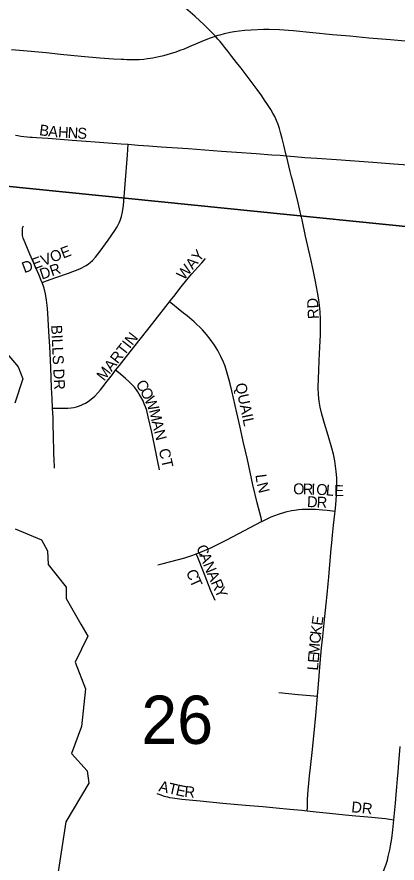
# Model space of a CAD drawing. Extents: x 1410790 to 1770854, y 448063 to 770588.
# Drawn here: x 1534961 to 1536701, y 631560 to 635438 of the extents above; entities that cross this region are included whole.
import ezdxf

# ---------------------------------------------------------------- set-up
doc = ezdxf.new("R2010")
doc.units = 0
for name, color, linetype in [('GM_X_City_Street', 7, 'Continuous'), ('GM_X_City_Street_Text', 7, 'Continuous'), ('GM_X_Minor_River', 7, 'Continuous'), ('GM_X_Section', 7, 'Continuous'), ('GM_X_Section_Text', 7, 'Continuous')]:
    doc.layers.add(name, color=color, linetype=linetype)

msp = doc.modelspace()

# ---------------------------------------------------------------- linework, layer by layer
at = {"layer": 'GM_X_City_Street'}
for points in [[(1535869.7, 635349.1), (1535853.8, 635365.3), (1535834, 635384.3), (1535814.1, 635403.8), (1535798.8, 635418.6), (1535774.9, 635440.5), (1535743.1, 635468.7), (1535693.9, 635512), (1535670.6, 635534.5), (1535655.2, 635551.6), (1535644.5, 635565.9), (1535637, 635578.2), (1535632.6, 635587.7), (1535626.3, 635602.8), (1535621.1, 635619.1), (1535617.5, 635633), (1535612.7, 635655.2), (1535608.9, 635675.4), (1535600.2, 635727.2), (1535599.5, 635731.7)], [(1535869.7, 635349.1), (1535882, 635353.4), (1535890.4, 635355.8), (1535911.6, 635361.9), (1535937.3, 635367.2), (1535955.7, 635370.5), (1535978.9, 635373.7), (1536004.1, 635376.2), (1536033.5, 635378.2), (1536089.7, 635381.5), (1536115.4, 635381.9), (1536163.1, 635379.8), (1536224.7, 635374.9), (1536404.8, 635357.8), (1536485.1, 635350.5), (1536571.2, 635341.8), (1536671.8, 635333.8), (1536805.5, 635321.6)], [(1534936.2, 635287.9), (1534991.3, 635283.6), (1535094, 635273.9), (1535160.4, 635267.3), (1535254.6, 635258.4), (1535340.2, 635250.6), (1535402.8, 635245.8), (1535438.4, 635243.8), (1535450.2, 635243.3), (1535463.8, 635242.6), (1535467.1, 635242.5), (1535476.9, 635242.2), (1535486.7, 635242.2), (1535501.2, 635242.1), (1535520.7, 635242.9), (1535541.8, 635244.6), (1535558, 635246.5), (1535582.7, 635250.6), (1535610, 635256.3), (1535632.8, 635261.6), (1535664.2, 635270.2), (1535689.1, 635277.9), (1535708.6, 635284.9), (1535727.4, 635291.8), (1535751, 635302), (1535790.2, 635319.1), (1535809.3, 635327.3), (1535827.7, 635334.2), (1535846.8, 635341.5), (1535869.7, 635349.1)], [(1536194.9, 634801.3), (1536194.1, 634804.7), (1536183, 634849.6), (1536175.4, 634880.9), (1536167.9, 634907.5), (1536162.7, 634925.8), (1536156.3, 634944.4), (1536149.2, 634962.7), (1536141.6, 634981), (1536132.9, 634996.9), (1536123.4, 635013.1), (1536108.3, 635036.6), (1536094.8, 635056.4), (1536081.7, 635076.3), (1536059.9, 635105.3), (1535987.6, 635202.9), (1535966.2, 635229.5), (1535955.8, 635242.2), (1535944.3, 635256.9), (1535925.6, 635281.1), (1535912.5, 635297.8), (1535903, 635309.8), (1535890.7, 635324.5), (1535880.8, 635336), (1535869.7, 635349.1)], [(1534953.4, 634896.2), (1534964.6, 634893.7), (1534978.7, 634891.5), (1535020.8, 634887.3), (1535030.5, 634886.5), (1535049.9, 634885), (1535101.9, 634881.6), (1535121.3, 634880.1), (1535213, 634873), (1535277, 634868.3), (1535318.1, 634865), (1535398.2, 634858.7), (1535437.3, 634856.1), (1535469.7, 634853.9)], [(1535075.6, 634220.8), (1535095.2, 634227.9), (1535138.4, 634243.4), (1535196.4, 634264), (1535248.6, 634283.6), (1535257.4, 634287.5), (1535268.6, 634293.4), (1535277.8, 634298.4), (1535287.5, 634305.4), (1535295.9, 634312.1), (1535305.8, 634321.2), (1535320.1, 634337.3), (1535341.6, 634364.2), (1535379, 634414.6), (1535408.7, 634458.9), (1535416.2, 634470.5), (1535422.7, 634481.8), (1535428.5, 634493.7), (1535433.3, 634505.2), (1535439.6, 634523.3), (1535444.5, 634545.1), (1535448.2, 634573.9), (1535455.5, 634671.8), (1535466.1, 634805.7), (1535469.7, 634853.9)], [(1535469.7, 634853.9), (1535515.8, 634850), (1535564.7, 634846.2), (1535620.3, 634842.4), (1535744.4, 634834), (1535897.7, 634822.8), (1535965.7, 634818.1), (1536055.9, 634811.6), (1536128.3, 634806.1), (1536165.4, 634803.6), (1536194.9, 634801.3)], [(1536194.9, 634801.3), (1536231.2, 634798.5), (1536278.8, 634794.1), (1536333.4, 634789.7), (1536423.9, 634783.9), (1536487.2, 634779.2), (1536590.5, 634771.6), (1536686.5, 634764.6), (1536857.4, 634751.9), (1536887.9, 634749.2)], [(1536417.5, 633173.4), (1536420.8, 633201.7), (1536423.6, 633245.8), (1536425.2, 633287.1), (1536424.8, 633326), (1536422.8, 633355), (1536420, 633378.8), (1536416.4, 633403), (1536410.1, 633433.2), (1536402.9, 633461.8), (1536385.8, 633519.8), (1536369.6, 633573.8), (1536356.8, 633617.5), (1536348.9, 633650), (1536343.9, 633677.5), (1536340.9, 633706.4), (1536340.2, 633739.3), (1536341, 633781.4), (1536342.6, 633817.1), (1536345, 633862.8), (1536347.7, 633923.6), (1536350.4, 633980.8), (1536350.8, 634000.5), (1536350.9, 634023.5), (1536350.5, 634053.3), (1536348.5, 634086.8), (1536345.4, 634116.2), (1536342.3, 634141.7), (1536336.8, 634177), (1536327.5, 634224.9), (1536316.9, 634279.2), (1536305.7, 634327), (1536291, 634393.7), (1536282.2, 634432.6), (1536265.9, 634508), (1536257.6, 634545), (1536248.1, 634585.5), (1536238.9, 634624), (1536222, 634690.2), (1536218.2, 634705.5), (1536212.2, 634729.7), (1536194.9, 634801.3)], [(1535075.6, 634220.8), (1535075.1, 634222.4), (1535060.4, 634258), (1535018.9, 634350.9), (1534997.6, 634402.2), (1534989.5, 634423.4), (1534987.5, 634430), (1534986.6, 634436), (1534985.8, 634443.9), (1534985.5, 634452.2), (1534985.4, 634458.6), (1534986.1, 634466.4), (1534988, 634474.5), (1534989.1, 634477.4), (1534990.9, 634479.7)], [(1535658.9, 634131.8), (1535662.8, 634136.8), (1535678.9, 634157.2), (1535712.6, 634200.4), (1535745.1, 634240.6), (1535762, 634260.2), (1535789.6, 634291.1), (1535806.7, 634310.7), (1535824.2, 634330.9)], [(1535123.8, 633645.2), (1535121.4, 633688.8), (1535119.4, 633737.2), (1535115.6, 633831.2), (1535110.9, 633927.3), (1535107.1, 633995.7), (1535103.7, 634053.1), (1535100.2, 634103.6), (1535096.2, 634139.5), (1535090.8, 634168.6), (1535084.6, 634194.5), (1535075.6, 634220.8)], [(1535412.4, 633818.7), (1535429.6, 633840.8), (1535462.3, 633881.7), (1535525.3, 633961), (1535565.7, 634012.9), (1535642.5, 634111.1), (1535658.9, 634131.8)], [(1536082.1, 633125.9), (1536078.2, 633141.5), (1536060.6, 633210.9), (1536041.3, 633294), (1536015.7, 633408.8), (1535998.4, 633485.5), (1535980.9, 633563.3), (1535966.9, 633623.9), (1535944.9, 633724.6), (1535937, 633756.2), (1535932.6, 633773), (1535920.7, 633815.2), (1535913.3, 633837.2), (1535906.2, 633855.7), (1535894.8, 633881.6), (1535886.4, 633897), (1535879.8, 633909.3), (1535865.3, 633933.5), (1535844.7, 633961.6), (1535828, 633982.8), (1535809.5, 634003.4), (1535772.6, 634039.9), (1535740, 634067.6), (1535723.3, 634080.4), (1535698.7, 634100.2), (1535672.7, 634120.8), (1535658.9, 634131.8)], [(1535123.8, 633645.2), (1535144.6, 633644.5), (1535175.3, 633644.5), (1535194.3, 633645.2), (1535208.1, 633646.3), (1535221.8, 633648.2), (1535233, 633650.8), (1535242.7, 633653.9), (1535254.6, 633658.6), (1535263.9, 633662.7), (1535274.3, 633667.9), (1535287.3, 633675.7), (1535301.1, 633685.8), (1535316.7, 633699.9), (1535330.9, 633715.2), (1535342.8, 633729.3), (1535353.6, 633742), (1535373.3, 633768.2), (1535397.4, 633799.4), (1535412.4, 633818.7)], [(1535612.7, 633362.6), (1535604.5, 633406.9), (1535597, 633444.6), (1535578.1, 633534.3), (1535562.1, 633604.6), (1535554.6, 633633.6), (1535548.7, 633651.5), (1535543.5, 633664.5), (1535537.9, 633677.6), (1535527.8, 633697.3), (1535520.8, 633709.2), (1535514.4, 633719.3), (1535508.5, 633728.2), (1535498.1, 633741.3), (1535489.5, 633750.6), (1535481, 633759.1), (1535472.7, 633767.7), (1535457.9, 633781.1), (1535445.9, 633791.5), (1535425.5, 633807.9), (1535412.4, 633818.7)], [(1535132.9, 633369.9), (1535132.5, 633382.6), (1535131.6, 633399.8), (1535129.9, 633444.4), (1535127.9, 633518), (1535126.9, 633567.8), (1535125.9, 633601.2), (1535123.8, 633645.2)], [(1536082.1, 633125.9), (1536125.2, 633146.2), (1536158.4, 633159.1), (1536192.4, 633169.6), (1536217.5, 633175.3), (1536231.7, 633177.5), (1536249.4, 633180), (1536266, 633181.5), (1536283.1, 633181.9), (1536300.7, 633181.9), (1536317.3, 633181.9), (1536327, 633181.3), (1536360.5, 633179.3), (1536381.7, 633177.1), (1536417.5, 633173.4)], [(1536336.9, 632324.2), (1536344.6, 632418.3), (1536349.3, 632476.3), (1536355.3, 632546.1), (1536360.6, 632598), (1536370.8, 632689.9), (1536377.1, 632747.5), (1536381.5, 632791.5), (1536385.8, 632840), (1536388.6, 632870.6), (1536390.2, 632892.4), (1536393, 632926.9), (1536395.8, 632964.6), (1536399, 633000), (1536401.8, 633027), (1536405.5, 633062.9), (1536410.1, 633108.4), (1536416, 633161.2), (1536417.5, 633173.4)], [(1535781.7, 632977.3), (1535809.2, 632987.8), (1535848.4, 633005), (1535921.6, 633041.9), (1536028.7, 633098.6), (1536081, 633125.4), (1536082.1, 633125.9)], [(1535605.2, 632926.8), (1535630.4, 632933.2), (1535728.6, 632959.3), (1535748.3, 632965.6), (1535766.2, 632971.4), (1535781.7, 632977.3)], [(1535867.5, 632762.8), (1535849.1, 632807.2), (1535829.7, 632854.5), (1535814.3, 632894), (1535788.4, 632960.3), (1535781.7, 632977.3)], [(1536159.5, 632341), (1536247.7, 632332.9), (1536302.8, 632327.5), (1536336.9, 632324.2)], [(1536290.2, 631799.6), (1536290.6, 631816.7), (1536291.3, 631853.6), (1536293.7, 631894.9), (1536296.5, 631925.9), (1536300.1, 631959.3), (1536304.5, 631998.1), (1536311.7, 632067.1), (1536321.7, 632156.6), (1536328.9, 632236.5), (1536336.9, 632324.2)], [(1536686.5, 631758.4), (1536689.5, 631788.3), (1536693.5, 631834.3), (1536696.6, 631874.1), (1536699.7, 631908.7), (1536702.8, 631946.3), (1536705.5, 631978.6), (1536709.5, 632019.8), (1536715.9, 632094.7)], [(1535601.7, 631879.3), (1535615.1, 631874.1), (1535634, 631867.3), (1535649.7, 631862.9), (1535659.7, 631860.9), (1535673.3, 631858.5), (1535715.8, 631853.7), (1535798.9, 631845.7), (1535903.6, 631835.2), (1536007.2, 631826), (1536085.8, 631819.2), (1536147.2, 631813.6), (1536210.2, 631807.5), (1536264.7, 631802.3), (1536290.2, 631799.6)], [(1536290.2, 631799.6), (1536330.9, 631795.1), (1536391.9, 631788.7), (1536463.8, 631781.4), (1536513.1, 631777.1), (1536585, 631771), (1536631.9, 631766.2), (1536648.8, 631764.2), (1536667.2, 631761.4), (1536686.5, 631758.4)], [(1536422.6, 631112.9), (1536438.1, 631139.5), (1536464.2, 631187.3), (1536478, 631212.5), (1536488.6, 631232.4), (1536499.2, 631252.3), (1536517.4, 631285.9), (1536527.5, 631305.4), (1536542.6, 631333.3), (1536558.5, 631362.9), (1536598.8, 631437.7), (1536611.2, 631461.2), (1536622.4, 631483.4), (1536636.1, 631515.2), (1536649.3, 631549.8), (1536657, 631574), (1536661.2, 631590.4), (1536668.3, 631620.6), (1536671.8, 631639.8), (1536676.7, 631673.3), (1536681.7, 631711.7), (1536686.5, 631758.4)]]:
    msp.add_lwpolyline(points, dxfattribs=at)
at = {"layer": 'GM_X_Minor_River'}
for points in [[(1534915.4, 633893.1), (1534966.4, 633833.8), (1534987.4, 633779.2), (1534951.2, 633667.7)], [(1534952.2, 633092.2), (1535073.5, 633041.4), (1535100.5, 632990.7), (1535103.3, 632928.5), (1535185.5, 632824.4), (1535186.5, 632772.2), (1535252.4, 632654.5), (1535285.4, 632599.6), (1535227, 632480.6), (1535274.8, 632359.2), (1535255.4, 632185.2), (1535211, 632061.8), (1535281.6, 631982.1), (1535290.5, 631925.8), (1535185, 631749.6), (1535123.4, 631351.9), (1535001.7, 631274.3)]]:
    msp.add_lwpolyline(points, dxfattribs=at)
at = {"layer": 'GM_X_Section'}
for points in [[(1539587.8, 639581.9), (1539127, 634235.4), (1533718.1, 634783.3), (1534160.3, 640098.2)], [(1533718.1, 634783.3), (1539127, 634235.4), (1538608.3, 628894), (1533261.2, 629430.7)]]:
    msp.add_lwpolyline(points, close=True, dxfattribs=at)

# ---------------------------------------------------------------- texts
at = {"layer": 'GM_X_City_Street_Text'}
for s, rotation, p in [('B', 352.033, (1535060.4, 634896.1)), ('A', 354.4515, (1535101.9, 634890.3)), ('H', 356.6657, (1535147.8, 634885.9)), ('N', 356.7165, (1535191.8, 634883.3)), ('S', 356.7331, (1535235.8, 634880.8)), ('DEVOE', 20.6935, (1534994.4, 634262.8)), ('WAY', 49.9714, (1535725.1, 634228.5)), ('DR', 18.4368, (1535074.4, 634233.5)), ('RD', 92.8662, (1536343.3, 634054.7)), ('BILLS DR', 272.8172, (1535116.9, 634024.7)), ('MARTIN', 51.6671, (1535359.6, 633766.1)), ('C', 300.5973, (1535502.7, 633756.5)), ('QUAIL', 281.8203, (1535960, 633755)), ('O', 297.9529, (1535522.5, 633722.9)), ('W', 293.2847, (1535542.7, 633685)), ('M', 283.7536, (1535564.6, 633634.6)), ('A', 283.1085, (1535577.1, 633583.4)), ('N', 284.5317, (1535587.4, 633539.2)), ('CT', 282.5352, (1535609.4, 633454.4)), ('L', 277.5892, (1536052.5, 633339.2)), ('N', 284.3168, (1536058.4, 633298.1)), ('O', 358.8853, (1536224.8, 633250.6)), ('R', 358.8956, (1536268.8, 633249.7)), ('I', 358.9295, (1536308.4, 633248.9)), ('O', 356.1503, (1536329.8, 633248.6)), ('L', 354.7747, (1536373.4, 633245.6)), ('E', 359.3044, (1536412.7, 633242.2)), ('D', 357.1572, (1536287.9, 633192)), ('R', 357.559, (1536332.3, 633189.8)), ('C', 291.824, (1535780.6, 633007.1)), ('A', 291.8232, (1535795.3, 632970.3)), ('N', 292.4884, (1535811.9, 632928.9)), ('C', 290.3628, (1535734.5, 632895.3)), ('T', 293.9406, (1535749.6, 632855)), ('A', 293.9493, (1535829.3, 632886.9)), ('R', 294.1482, (1535847.2, 632846.6)), ('Y', 294.1506, (1535863.4, 632810.4)), ('E', 81.8583, (1536358.7, 632646.2)), ('K', 82.3598, (1536352.9, 632602.7)), ('C', 84.5021, (1536349.2, 632563.7)), ('M', 85.2154, (1536344.8, 632511.3)), ('E', 85.2001, (1536341.8, 632476.2)), ('L', 85.2137, (1536338.9, 632441.1)), ('A', 347.1274, (1535606.9, 631890.1)), ('T', 347.1067, (1535649.7, 631880.3)), ('E', 347.8622, (1535684.8, 631872.3)), ('R', 354.9007, (1535725.8, 631863.9)), ('DR', 353.9826, (1536490, 631793.5))]:
    msp.add_text(s, height=50, rotation=rotation, dxfattribs=at).set_placement(p)
at = {"layer": 'GM_X_Section_Text'}
msp.add_text('26', height=221, rotation=0, dxfattribs=at).set_placement((1535529.9, 632106.3))

doc.saveas('drawing.dxf')
